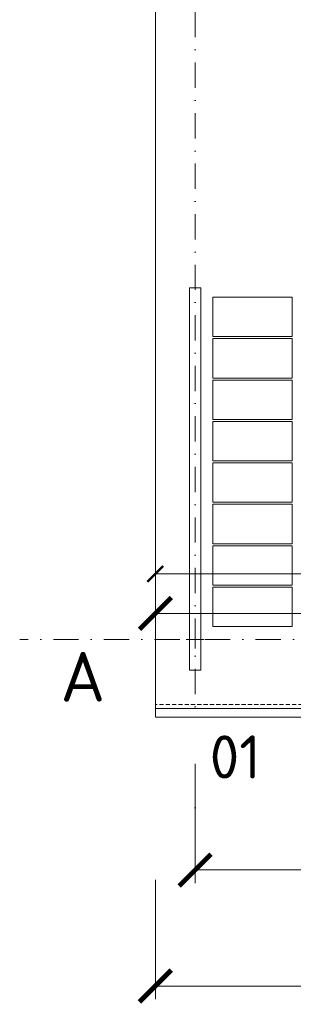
# Model space of a CAD drawing. Header units: millimetres. Extents: x -725694 to 5289369, y -1488057 to 2187451.
# Tile 529 of 656: x 297355 to 301480, y 144499 to 159349. Entities that reach past the tile are written whole.
import ezdxf

# ---------------------------------------------------------------- set-up
doc = ezdxf.new("R2010")
doc.units = ezdxf.units.MM
for name, pattern in [('CENTERX2', [101.6, 63.5, -12.7, 12.7, -12.7]), ('DASHDOT', [25.4, 12.7, -6.35, 0, -6.35]), ('DASHED', [19.05, 12.7, -6.35]), ('HIDDEN', [9.525, 6.35, -3.175])]:
    doc.linetypes.add(name, pattern=pattern)
doc.layers.get('Defpoints').update_dxf_attribs({"color": 8})
for name, color, linetype, lineweight in [('A99_FVE', 30, 'Continuous', 5), ('A99_N_kce-pod', 7, 'DASHED', 20), ('A99_N_koty-200', 5, 'Continuous', 5), ('A99_N_koty-200 @ 1', 5, 'Continuous', 5), ('A99_N_koty-200 @ 10', 5, 'Continuous', 5), ('A99_N_koty-200 @ 100', 5, 'Continuous', 5), ('A99_N_koty-200 @ 200', 5, 'Continuous', 5), ('A99_N_koty-200 @ 250 (1)', 5, 'Continuous', 5), ('A99_N_koty-200 @ 250 (2)', 5, 'Continuous', 5), ('A99_N_koty-200 @ 400', 5, 'Continuous', 5), ('A99_N_txt-popis-200', 240, 'Continuous', 5), ('A99_S_kce-pohl', 7, 'Continuous', 5), ('A99_S_koty-200', 160, 'Continuous', 5), ('A99_S_osy', 1, 'CENTERX2', 5)]:
    doc.layers.add(name, color=color, linetype=linetype, lineweight=lineweight)
doc.styles.add('A99_kota', font='isocpeur.ttf', dxfattribs={"height": 2})
doc.styles.add('ad_popis 100', font='isocpeur.ttf', dxfattribs={"height": 200})
doc.dimstyles.new('A99_kota_200 new', dxfattribs={"dimscale": 200, "dimtxt": 2, "dimasz": 1.2, "dimexe": 0.5, "dimexo": 1.5, "dimgap": 0.3, "dimtad": 1, "dimdec": 0, "dimzin": 3, "dimdsep": 46, "dimtxsty": 'A99_kota', "dimblk": 'ARCHTICK', "dimcen": 2.5, "dimazin": 2, "dimtfac": 0.75, "dimtdec": 0, "dimtmove": 2, "dimatfit": 0, "dimfxl": 0, "dimtolj": 1, "dimtzin": 0, "dimlwd": 5, "dimlwe": 5, "dimarcsym": 0})

# ---------------------------------------------------------------- blocks, each defined once
blk = doc.blocks.new('_ArchTick')
at = {"color": 0, "linetype": 'ByBlock', "const_width": 0.15}
blk.add_lwpolyline([(-0.5, -0.5), (0.5, 0.5)], dxfattribs=at)
blk = doc.blocks.new('*D4776')
at = {"layer": 'A99_N_koty-200', "color": 0, "linetype": 'Continuous', "lineweight": 5, "ltscale": 10, "transparency": 16777216}
for p, q in [((300000, 146925), (300000, 146475)), ((312000, 146925), (312000, 146475)), ((312000, 146525), (300000, 146525))]:
    blk.add_line(p, q, dxfattribs=at)
at = {"layer": 'Defpoints', "color": 0, "linetype": 'Continuous', "lineweight": 0, "ltscale": 10, "transparency": 16777216}
for p in [(300000, 149400), (312000, 149400), (300000, 146525)]:
    blk.add_point(p, dxfattribs=at)
at = {"layer": 'A99_N_koty-200', "color": 0, "linetype": 'Continuous', "lineweight": 5, "ltscale": 10, "transparency": 16777216, "xscale": 120, "yscale": 120, "zscale": 120, "rotation": 180}
blk.add_blockref('_ArchTick', (300000, 146525), dxfattribs=at)
at = {"layer": 'A99_N_koty-200', "color": 0, "linetype": 'Continuous', "lineweight": 5, "ltscale": 10, "transparency": 16777216, "xscale": 120, "yscale": 120, "zscale": 120}
blk.add_blockref('_ArchTick', (312000, 146525), dxfattribs=at)
at = {"layer": 'A99_N_koty-200', "color": 0, "linetype": 'Continuous', "ltscale": 10, "transparency": 16777216, "insert": (306000, 146655), "char_height": 200, "attachment_point": 5, "style": 'A99_kota'}
blk.add_mtext('\\A1;12000', dxfattribs=at)
blk = doc.blocks.new('*D4777')
at = {"layer": 'A99_N_koty-200', "color": 0, "linetype": 'Continuous', "lineweight": 5, "ltscale": 10, "transparency": 16777216}
for p, q in [((300000, 147325), (300000, 146425)), ((312000, 147325), (312000, 146425)), ((312000, 146525), (300000, 146525))]:
    blk.add_line(p, q, dxfattribs=at)
at = {"layer": 'Defpoints', "color": 0, "linetype": 'Continuous', "lineweight": 0, "ltscale": 10, "transparency": 16777216}
for p in [(300000, 149400), (312000, 149400), (300000, 146525)]:
    blk.add_point(p, dxfattribs=at)
at = {"layer": 'A99_N_koty-200', "color": 0, "linetype": 'Continuous', "lineweight": 5, "ltscale": 10, "transparency": 16777216, "xscale": 240, "yscale": 240, "zscale": 240, "rotation": 180}
blk.add_blockref('_ArchTick', (300000, 146525), dxfattribs=at)
at = {"layer": 'A99_N_koty-200', "color": 0, "linetype": 'Continuous', "lineweight": 5, "ltscale": 10, "transparency": 16777216, "xscale": 240, "yscale": 240, "zscale": 240}
blk.add_blockref('_ArchTick', (312000, 146525), dxfattribs=at)
at = {"layer": 'A99_N_koty-200', "color": 0, "linetype": 'Continuous', "ltscale": 10, "transparency": 16777216, "insert": (306000, 146785), "char_height": 400, "attachment_point": 5, "style": 'A99_kota'}
blk.add_mtext('\\A1;12000', dxfattribs=at)
blk = doc.blocks.new('*D4778')
at = {"layer": 'A99_N_koty-200', "color": 0, "linetype": 'Continuous', "lineweight": 5, "ltscale": 10, "transparency": 16777216}
for p, q in [((300000, 146529), (300000, 146524.5)), ((312000, 146525), (300000, 146525)), ((312000, 146529), (312000, 146524.5))]:
    blk.add_line(p, q, dxfattribs=at)
at = {"layer": 'Defpoints', "color": 0, "linetype": 'Continuous', "lineweight": 0, "ltscale": 10, "transparency": 16777216}
for p in [(300000, 149400), (312000, 149400), (300000, 146525)]:
    blk.add_point(p, dxfattribs=at)
at = {"layer": 'A99_N_koty-200', "color": 0, "linetype": 'Continuous', "lineweight": 5, "ltscale": 10, "transparency": 16777216, "xscale": 1.2, "yscale": 1.2, "zscale": 1.2, "rotation": 180}
blk.add_blockref('_ArchTick', (300000, 146525), dxfattribs=at)
at = {"layer": 'A99_N_koty-200', "color": 0, "linetype": 'Continuous', "lineweight": 5, "ltscale": 10, "transparency": 16777216, "xscale": 1.2, "yscale": 1.2, "zscale": 1.2}
blk.add_blockref('_ArchTick', (312000, 146525), dxfattribs=at)
at = {"layer": 'A99_N_koty-200', "color": 0, "linetype": 'Continuous', "ltscale": 10, "transparency": 16777216, "insert": (306000, 146526.3), "char_height": 2, "attachment_point": 5, "style": 'A99_kota'}
blk.add_mtext('\\A1;12000', dxfattribs=at)
blk = doc.blocks.new('*D4779')
at = {"layer": 'A99_N_koty-200', "color": 0, "linetype": 'Continuous', "lineweight": 5, "ltscale": 10, "transparency": 16777216}
for p, q in [((300000, 148125), (300000, 146325)), ((312000, 148125), (312000, 146325)), ((312000, 146525), (300000, 146525))]:
    blk.add_line(p, q, dxfattribs=at)
at = {"layer": 'Defpoints', "color": 0, "linetype": 'Continuous', "lineweight": 0, "ltscale": 10, "transparency": 16777216}
for p in [(300000, 149400), (312000, 149400), (300000, 146525)]:
    blk.add_point(p, dxfattribs=at)
at = {"layer": 'A99_N_koty-200', "color": 0, "linetype": 'Continuous', "lineweight": 5, "ltscale": 10, "transparency": 16777216, "xscale": 480, "yscale": 480, "zscale": 480, "rotation": 180}
blk.add_blockref('_ArchTick', (300000, 146525), dxfattribs=at)
at = {"layer": 'A99_N_koty-200', "color": 0, "linetype": 'Continuous', "lineweight": 5, "ltscale": 10, "transparency": 16777216, "xscale": 480, "yscale": 480, "zscale": 480}
blk.add_blockref('_ArchTick', (312000, 146525), dxfattribs=at)
at = {"layer": 'A99_N_koty-200', "color": 0, "linetype": 'Continuous', "ltscale": 10, "transparency": 16777216, "insert": (306000, 147045), "char_height": 800, "attachment_point": 5, "style": 'A99_kota'}
blk.add_mtext('\\A1;12000', dxfattribs=at)
blk = doc.blocks.new('*D4780')
at = {"layer": 'A99_N_koty-200', "color": 0, "linetype": 'Continuous', "lineweight": 5, "ltscale": 10, "transparency": 16777216}
for p, q in [((300000, 146565), (300000, 146520)), ((312000, 146525), (300000, 146525)), ((312000, 146565), (312000, 146520))]:
    blk.add_line(p, q, dxfattribs=at)
at = {"layer": 'Defpoints', "color": 0, "linetype": 'Continuous', "lineweight": 0, "ltscale": 10, "transparency": 16777216}
for p in [(300000, 149400), (312000, 149400), (300000, 146525)]:
    blk.add_point(p, dxfattribs=at)
at = {"layer": 'A99_N_koty-200', "color": 0, "linetype": 'Continuous', "lineweight": 5, "ltscale": 10, "transparency": 16777216, "xscale": 12, "yscale": 12, "zscale": 12, "rotation": 180}
blk.add_blockref('_ArchTick', (300000, 146525), dxfattribs=at)
at = {"layer": 'A99_N_koty-200', "color": 0, "linetype": 'Continuous', "lineweight": 5, "ltscale": 10, "transparency": 16777216, "xscale": 12, "yscale": 12, "zscale": 12}
blk.add_blockref('_ArchTick', (312000, 146525), dxfattribs=at)
at = {"layer": 'A99_N_koty-200', "color": 0, "linetype": 'Continuous', "ltscale": 10, "transparency": 16777216, "insert": (306000, 146538), "char_height": 20, "attachment_point": 5, "style": 'A99_kota'}
blk.add_mtext('\\A1;12000', dxfattribs=at)
blk = doc.blocks.new('*D4781')
at = {"layer": 'A99_N_koty-200', "color": 0, "linetype": 'Continuous', "lineweight": 5, "ltscale": 10, "transparency": 16777216}
for p, q in [((300000, 147525), (300000, 146400)), ((312000, 147525), (312000, 146400)), ((312000, 146525), (300000, 146525))]:
    blk.add_line(p, q, dxfattribs=at)
at = {"layer": 'Defpoints', "color": 0, "linetype": 'Continuous', "lineweight": 0, "ltscale": 10, "transparency": 16777216}
for p in [(300000, 149400), (312000, 149400), (300000, 146525)]:
    blk.add_point(p, dxfattribs=at)
at = {"layer": 'A99_N_koty-200', "color": 0, "linetype": 'Continuous', "lineweight": 5, "ltscale": 10, "transparency": 16777216, "xscale": 300, "yscale": 300, "zscale": 300, "rotation": 180}
blk.add_blockref('_ArchTick', (300000, 146525), dxfattribs=at)
at = {"layer": 'A99_N_koty-200', "color": 0, "linetype": 'Continuous', "lineweight": 5, "ltscale": 10, "transparency": 16777216, "xscale": 300, "yscale": 300, "zscale": 300}
blk.add_blockref('_ArchTick', (312000, 146525), dxfattribs=at)
at = {"layer": 'A99_N_koty-200', "color": 0, "linetype": 'Continuous', "ltscale": 10, "transparency": 16777216, "insert": (306000, 146850), "char_height": 500, "attachment_point": 5, "style": 'A99_kota'}
blk.add_mtext('\\A1;12000', dxfattribs=at)
blk = doc.blocks.new('*D4782')
at = {"layer": 'A99_N_koty-200', "color": 0, "linetype": 'Continuous', "lineweight": 5, "ltscale": 10, "transparency": 16777216}
for p, q in [((300000, 147525), (300000, 146400)), ((312000, 147525), (312000, 146400)), ((312000, 146525), (300000, 146525))]:
    blk.add_line(p, q, dxfattribs=at)
at = {"layer": 'Defpoints', "color": 0, "linetype": 'Continuous', "lineweight": 0, "ltscale": 10, "transparency": 16777216}
for p in [(300000, 149400), (312000, 149400), (300000, 146525)]:
    blk.add_point(p, dxfattribs=at)
at = {"layer": 'A99_N_koty-200', "color": 0, "linetype": 'Continuous', "lineweight": 5, "ltscale": 10, "transparency": 16777216, "xscale": 300, "yscale": 300, "zscale": 300, "rotation": 180}
blk.add_blockref('_ArchTick', (300000, 146525), dxfattribs=at)
at = {"layer": 'A99_N_koty-200', "color": 0, "linetype": 'Continuous', "lineweight": 5, "ltscale": 10, "transparency": 16777216, "xscale": 300, "yscale": 300, "zscale": 300}
blk.add_blockref('_ArchTick', (312000, 146525), dxfattribs=at)
at = {"layer": 'A99_N_koty-200', "color": 0, "linetype": 'Continuous', "ltscale": 10, "transparency": 16777216, "insert": (306000, 146850), "char_height": 500, "attachment_point": 5, "style": 'A99_kota'}
blk.add_mtext('\\A1;12000', dxfattribs=at)
blk = doc.blocks.new('*D4784')
at = {"layer": 'A99_N_koty-200', "color": 0, "linetype": 'Continuous', "lineweight": 5, "ltscale": 10, "transparency": 16777216}
for p, q in [((299400, 145175), (299400, 144725)), ((438876, 145175), (438876, 144725)), ((438876, 144775), (299400, 144775))]:
    blk.add_line(p, q, dxfattribs=at)
at = {"layer": 'Defpoints', "color": 0, "linetype": 'Continuous', "lineweight": 0, "ltscale": 10, "transparency": 16777216}
for p in [(299400, 148705), (438876, 148705), (299400, 144775)]:
    blk.add_point(p, dxfattribs=at)
at = {"layer": 'A99_N_koty-200', "color": 0, "linetype": 'Continuous', "lineweight": 5, "ltscale": 10, "transparency": 16777216, "xscale": 120, "yscale": 120, "zscale": 120, "rotation": 180}
blk.add_blockref('_ArchTick', (299400, 144775), dxfattribs=at)
at = {"layer": 'A99_N_koty-200', "color": 0, "linetype": 'Continuous', "lineweight": 5, "ltscale": 10, "transparency": 16777216, "xscale": 120, "yscale": 120, "zscale": 120}
blk.add_blockref('_ArchTick', (438876, 144775), dxfattribs=at)
at = {"layer": 'A99_N_koty-200', "color": 0, "linetype": 'Continuous', "ltscale": 10, "transparency": 16777216, "insert": (369138, 144905), "char_height": 200, "attachment_point": 5, "style": 'A99_kota'}
blk.add_mtext('\\A1;139476', dxfattribs=at)
blk = doc.blocks.new('*D4785')
at = {"layer": 'A99_N_koty-200', "color": 0, "linetype": 'Continuous', "lineweight": 5, "ltscale": 10, "transparency": 16777216}
for p, q in [((299400, 145575), (299400, 144675)), ((438876, 145575), (438876, 144675)), ((438876, 144775), (299400, 144775))]:
    blk.add_line(p, q, dxfattribs=at)
at = {"layer": 'Defpoints', "color": 0, "linetype": 'Continuous', "lineweight": 0, "ltscale": 10, "transparency": 16777216}
for p in [(299400, 148705), (438876, 148705), (299400, 144775)]:
    blk.add_point(p, dxfattribs=at)
at = {"layer": 'A99_N_koty-200', "color": 0, "linetype": 'Continuous', "lineweight": 5, "ltscale": 10, "transparency": 16777216, "xscale": 240, "yscale": 240, "zscale": 240, "rotation": 180}
blk.add_blockref('_ArchTick', (299400, 144775), dxfattribs=at)
at = {"layer": 'A99_N_koty-200', "color": 0, "linetype": 'Continuous', "lineweight": 5, "ltscale": 10, "transparency": 16777216, "xscale": 240, "yscale": 240, "zscale": 240}
blk.add_blockref('_ArchTick', (438876, 144775), dxfattribs=at)
at = {"layer": 'A99_N_koty-200', "color": 0, "linetype": 'Continuous', "ltscale": 10, "transparency": 16777216, "insert": (369138, 145035), "char_height": 400, "attachment_point": 5, "style": 'A99_kota'}
blk.add_mtext('\\A1;139476', dxfattribs=at)
blk = doc.blocks.new('*D4786')
at = {"layer": 'A99_N_koty-200', "color": 0, "linetype": 'Continuous', "lineweight": 5, "ltscale": 10, "transparency": 16777216}
for p, q in [((299400, 144779), (299400, 144775)), ((438876, 144775), (299400, 144775)), ((438876, 144779), (438876, 144775))]:
    blk.add_line(p, q, dxfattribs=at)
at = {"layer": 'Defpoints', "color": 0, "linetype": 'Continuous', "lineweight": 0, "ltscale": 10, "transparency": 16777216}
for p in [(299400, 148705), (438876, 148705), (299400, 144775)]:
    blk.add_point(p, dxfattribs=at)
at = {"layer": 'A99_N_koty-200', "color": 0, "linetype": 'Continuous', "lineweight": 5, "ltscale": 10, "transparency": 16777216, "xscale": 1.2, "yscale": 1.2, "zscale": 1.2, "rotation": 180}
blk.add_blockref('_ArchTick', (299400, 144775), dxfattribs=at)
at = {"layer": 'A99_N_koty-200', "color": 0, "linetype": 'Continuous', "lineweight": 5, "ltscale": 10, "transparency": 16777216, "xscale": 1.2, "yscale": 1.2, "zscale": 1.2}
blk.add_blockref('_ArchTick', (438876, 144775), dxfattribs=at)
at = {"layer": 'A99_N_koty-200', "color": 0, "linetype": 'Continuous', "ltscale": 10, "transparency": 16777216, "insert": (369138, 144776), "char_height": 2, "attachment_point": 5, "style": 'A99_kota'}
blk.add_mtext('\\A1;139476', dxfattribs=at)
blk = doc.blocks.new('*D4787')
at = {"layer": 'A99_N_koty-200', "color": 0, "linetype": 'Continuous', "lineweight": 5, "ltscale": 10, "transparency": 16777216}
for p, q in [((299400, 146375), (299400, 144575)), ((438876, 146375), (438876, 144575)), ((438876, 144775), (299400, 144775))]:
    blk.add_line(p, q, dxfattribs=at)
at = {"layer": 'Defpoints', "color": 0, "linetype": 'Continuous', "lineweight": 0, "ltscale": 10, "transparency": 16777216}
for p in [(299400, 148705), (438876, 148705), (299400, 144775)]:
    blk.add_point(p, dxfattribs=at)
at = {"layer": 'A99_N_koty-200', "color": 0, "linetype": 'Continuous', "lineweight": 5, "ltscale": 10, "transparency": 16777216, "xscale": 480, "yscale": 480, "zscale": 480, "rotation": 180}
blk.add_blockref('_ArchTick', (299400, 144775), dxfattribs=at)
at = {"layer": 'A99_N_koty-200', "color": 0, "linetype": 'Continuous', "lineweight": 5, "ltscale": 10, "transparency": 16777216, "xscale": 480, "yscale": 480, "zscale": 480}
blk.add_blockref('_ArchTick', (438876, 144775), dxfattribs=at)
at = {"layer": 'A99_N_koty-200', "color": 0, "linetype": 'Continuous', "ltscale": 10, "transparency": 16777216, "insert": (369138, 145295), "char_height": 800, "attachment_point": 5, "style": 'A99_kota'}
blk.add_mtext('\\A1;139476', dxfattribs=at)
blk = doc.blocks.new('*D4788')
at = {"layer": 'A99_N_koty-200', "color": 0, "linetype": 'Continuous', "lineweight": 5, "ltscale": 10, "transparency": 16777216}
for p, q in [((299400, 144815), (299400, 144770)), ((438876, 144815), (438876, 144770)), ((438876, 144775), (299400, 144775))]:
    blk.add_line(p, q, dxfattribs=at)
at = {"layer": 'Defpoints', "color": 0, "linetype": 'Continuous', "lineweight": 0, "ltscale": 10, "transparency": 16777216}
for p in [(299400, 148705), (438876, 148705), (299400, 144775)]:
    blk.add_point(p, dxfattribs=at)
at = {"layer": 'A99_N_koty-200', "color": 0, "linetype": 'Continuous', "lineweight": 5, "ltscale": 10, "transparency": 16777216, "xscale": 12, "yscale": 12, "zscale": 12, "rotation": 180}
blk.add_blockref('_ArchTick', (299400, 144775), dxfattribs=at)
at = {"layer": 'A99_N_koty-200', "color": 0, "linetype": 'Continuous', "lineweight": 5, "ltscale": 10, "transparency": 16777216, "xscale": 12, "yscale": 12, "zscale": 12}
blk.add_blockref('_ArchTick', (438876, 144775), dxfattribs=at)
at = {"layer": 'A99_N_koty-200', "color": 0, "linetype": 'Continuous', "ltscale": 10, "transparency": 16777216, "insert": (369138, 144788), "char_height": 20, "attachment_point": 5, "style": 'A99_kota'}
blk.add_mtext('\\A1;139476', dxfattribs=at)
blk = doc.blocks.new('*D4789')
at = {"layer": 'A99_N_koty-200', "color": 0, "linetype": 'Continuous', "lineweight": 5, "ltscale": 10, "transparency": 16777216}
for p, q in [((299400, 145775), (299400, 144650)), ((438876, 145775), (438876, 144650)), ((438876, 144775), (299400, 144775))]:
    blk.add_line(p, q, dxfattribs=at)
at = {"layer": 'Defpoints', "color": 0, "linetype": 'Continuous', "lineweight": 0, "ltscale": 10, "transparency": 16777216}
for p in [(299400, 148705), (438876, 148705), (299400, 144775)]:
    blk.add_point(p, dxfattribs=at)
at = {"layer": 'A99_N_koty-200', "color": 0, "linetype": 'Continuous', "lineweight": 5, "ltscale": 10, "transparency": 16777216, "xscale": 300, "yscale": 300, "zscale": 300, "rotation": 180}
blk.add_blockref('_ArchTick', (299400, 144775), dxfattribs=at)
at = {"layer": 'A99_N_koty-200', "color": 0, "linetype": 'Continuous', "lineweight": 5, "ltscale": 10, "transparency": 16777216, "xscale": 300, "yscale": 300, "zscale": 300}
blk.add_blockref('_ArchTick', (438876, 144775), dxfattribs=at)
at = {"layer": 'A99_N_koty-200', "color": 0, "linetype": 'Continuous', "ltscale": 10, "transparency": 16777216, "insert": (369138, 145100), "char_height": 500, "attachment_point": 5, "style": 'A99_kota'}
blk.add_mtext('\\A1;139476', dxfattribs=at)
blk = doc.blocks.new('*D4790')
at = {"layer": 'A99_N_koty-200', "color": 0, "linetype": 'Continuous', "lineweight": 5, "ltscale": 10, "transparency": 16777216}
for p, q in [((299400, 145775), (299400, 144650)), ((438876, 145775), (438876, 144650)), ((438876, 144775), (299400, 144775))]:
    blk.add_line(p, q, dxfattribs=at)
at = {"layer": 'Defpoints', "color": 0, "linetype": 'Continuous', "lineweight": 0, "ltscale": 10, "transparency": 16777216}
for p in [(299400, 148705), (438876, 148705), (299400, 144775)]:
    blk.add_point(p, dxfattribs=at)
at = {"layer": 'A99_N_koty-200', "color": 0, "linetype": 'Continuous', "lineweight": 5, "ltscale": 10, "transparency": 16777216, "xscale": 300, "yscale": 300, "zscale": 300, "rotation": 180}
blk.add_blockref('_ArchTick', (299400, 144775), dxfattribs=at)
at = {"layer": 'A99_N_koty-200', "color": 0, "linetype": 'Continuous', "lineweight": 5, "ltscale": 10, "transparency": 16777216, "xscale": 300, "yscale": 300, "zscale": 300}
blk.add_blockref('_ArchTick', (438876, 144775), dxfattribs=at)
at = {"layer": 'A99_N_koty-200', "color": 0, "linetype": 'Continuous', "ltscale": 10, "transparency": 16777216, "insert": (369138, 145100), "char_height": 500, "attachment_point": 5, "style": 'A99_kota'}
blk.add_mtext('\\A1;139476', dxfattribs=at)
blk = doc.blocks.new('*D4885')
at = {"layer": 'A99_N_koty-200', "color": 0, "linetype": 'Continuous', "lineweight": 5, "ltscale": 10, "transparency": 16777216}
for p, q in [((299400, 150190), (299400, 151090)), ((330000, 150190), (330000, 151090)), ((299400, 150990), (330000, 150990))]:
    blk.add_line(p, q, dxfattribs=at)
at = {"layer": 'Defpoints', "color": 0, "linetype": 'Continuous', "lineweight": 0, "ltscale": 10, "transparency": 16777216}
for p in [(330000, 150990), (299400, 148960), (330000, 148920)]:
    blk.add_point(p, dxfattribs=at)
at = {"layer": 'A99_N_koty-200', "color": 0, "linetype": 'Continuous', "lineweight": 5, "ltscale": 10, "transparency": 16777216, "xscale": 240, "yscale": 240, "zscale": 240, "rotation": 180}
blk.add_blockref('_ArchTick', (299400, 150990), dxfattribs=at)
at = {"layer": 'A99_N_koty-200', "color": 0, "linetype": 'Continuous', "lineweight": 5, "ltscale": 10, "transparency": 16777216, "xscale": 240, "yscale": 240, "zscale": 240}
blk.add_blockref('_ArchTick', (330000, 150990), dxfattribs=at)
at = {"layer": 'A99_N_koty-200', "color": 0, "linetype": 'Continuous', "ltscale": 10, "transparency": 16777216, "insert": (314700, 151250), "char_height": 400, "attachment_point": 5, "style": 'A99_kota'}
blk.add_mtext('\\A1;30600', dxfattribs=at)
blk = doc.blocks.new('*D4886')
at = {"layer": 'A99_N_koty-200', "color": 0, "linetype": 'Continuous', "lineweight": 5, "ltscale": 10, "transparency": 16777216}
for p, q in [((299400, 149995), (299400, 150445)), ((330000, 149995), (330000, 150445)), ((299400, 150395), (330000, 150395))]:
    blk.add_line(p, q, dxfattribs=at)
at = {"layer": 'Defpoints', "color": 0, "linetype": 'Continuous', "lineweight": 0, "ltscale": 10, "transparency": 16777216}
for p in [(330000, 150395), (299400, 148960), (330000, 148920)]:
    blk.add_point(p, dxfattribs=at)
at = {"layer": 'A99_N_koty-200', "color": 0, "linetype": 'Continuous', "lineweight": 5, "ltscale": 10, "transparency": 16777216, "xscale": 120, "yscale": 120, "zscale": 120, "rotation": 180}
blk.add_blockref('_ArchTick', (299400, 150395), dxfattribs=at)
at = {"layer": 'A99_N_koty-200', "color": 0, "linetype": 'Continuous', "lineweight": 5, "ltscale": 10, "transparency": 16777216, "xscale": 120, "yscale": 120, "zscale": 120}
blk.add_blockref('_ArchTick', (330000, 150395), dxfattribs=at)
at = {"layer": 'A99_N_koty-200', "color": 0, "linetype": 'Continuous', "ltscale": 10, "transparency": 16777216, "insert": (314700, 150525), "char_height": 200, "attachment_point": 5, "style": 'A99_kota'}
blk.add_mtext('\\A1;30600', dxfattribs=at)
blk = doc.blocks.new('*D4887')
at = {"layer": 'A99_N_koty-200', "color": 0, "linetype": 'Continuous', "lineweight": 5, "ltscale": 10, "transparency": 16777216}
for p, q in [((299400, 150391), (299400, 150395.5)), ((299400, 150395), (330000, 150395)), ((330000, 150391), (330000, 150395.5))]:
    blk.add_line(p, q, dxfattribs=at)
at = {"layer": 'Defpoints', "color": 0, "linetype": 'Continuous', "lineweight": 0, "ltscale": 10, "transparency": 16777216}
for p in [(330000, 150395), (299400, 148960), (330000, 148920)]:
    blk.add_point(p, dxfattribs=at)
at = {"layer": 'A99_N_koty-200', "color": 0, "linetype": 'Continuous', "lineweight": 5, "ltscale": 10, "transparency": 16777216, "xscale": 1.2, "yscale": 1.2, "zscale": 1.2, "rotation": 180}
blk.add_blockref('_ArchTick', (299400, 150395), dxfattribs=at)
at = {"layer": 'A99_N_koty-200', "color": 0, "linetype": 'Continuous', "lineweight": 5, "ltscale": 10, "transparency": 16777216, "xscale": 1.2, "yscale": 1.2, "zscale": 1.2}
blk.add_blockref('_ArchTick', (330000, 150395), dxfattribs=at)
at = {"layer": 'A99_N_koty-200', "color": 0, "linetype": 'Continuous', "ltscale": 10, "transparency": 16777216, "insert": (314700, 150396.3), "char_height": 2, "attachment_point": 5, "style": 'A99_kota'}
blk.add_mtext('\\A1;30600', dxfattribs=at)
blk = doc.blocks.new('*D4888')
at = {"layer": 'A99_N_koty-200', "color": 0, "linetype": 'Continuous', "lineweight": 5, "ltscale": 10, "transparency": 16777216}
for p, q in [((299400, 149560), (299400, 150595)), ((330000, 149520), (330000, 150595)), ((299400, 150395), (330000, 150395))]:
    blk.add_line(p, q, dxfattribs=at)
at = {"layer": 'Defpoints', "color": 0, "linetype": 'Continuous', "lineweight": 0, "ltscale": 10, "transparency": 16777216}
for p in [(330000, 150395), (299400, 148960), (330000, 148920)]:
    blk.add_point(p, dxfattribs=at)
at = {"layer": 'A99_N_koty-200', "color": 0, "linetype": 'Continuous', "lineweight": 5, "ltscale": 10, "transparency": 16777216, "xscale": 480, "yscale": 480, "zscale": 480, "rotation": 180}
blk.add_blockref('_ArchTick', (299400, 150395), dxfattribs=at)
at = {"layer": 'A99_N_koty-200', "color": 0, "linetype": 'Continuous', "lineweight": 5, "ltscale": 10, "transparency": 16777216, "xscale": 480, "yscale": 480, "zscale": 480}
blk.add_blockref('_ArchTick', (330000, 150395), dxfattribs=at)
at = {"layer": 'A99_N_koty-200', "color": 0, "linetype": 'Continuous', "ltscale": 10, "transparency": 16777216, "insert": (314700, 150915), "char_height": 800, "attachment_point": 5, "style": 'A99_kota'}
blk.add_mtext('\\A1;30600', dxfattribs=at)
blk = doc.blocks.new('*D4889')
at = {"layer": 'A99_N_koty-200', "color": 0, "linetype": 'Continuous', "lineweight": 5, "ltscale": 10, "transparency": 16777216}
for p, q in [((299400, 150355), (299400, 150400)), ((299400, 150395), (330000, 150395)), ((330000, 150355), (330000, 150400))]:
    blk.add_line(p, q, dxfattribs=at)
at = {"layer": 'Defpoints', "color": 0, "linetype": 'Continuous', "lineweight": 0, "ltscale": 10, "transparency": 16777216}
for p in [(330000, 150395), (299400, 148960), (330000, 148920)]:
    blk.add_point(p, dxfattribs=at)
at = {"layer": 'A99_N_koty-200', "color": 0, "linetype": 'Continuous', "lineweight": 5, "ltscale": 10, "transparency": 16777216, "xscale": 12, "yscale": 12, "zscale": 12, "rotation": 180}
blk.add_blockref('_ArchTick', (299400, 150395), dxfattribs=at)
at = {"layer": 'A99_N_koty-200', "color": 0, "linetype": 'Continuous', "lineweight": 5, "ltscale": 10, "transparency": 16777216, "xscale": 12, "yscale": 12, "zscale": 12}
blk.add_blockref('_ArchTick', (330000, 150395), dxfattribs=at)
at = {"layer": 'A99_N_koty-200', "color": 0, "linetype": 'Continuous', "ltscale": 10, "transparency": 16777216, "insert": (314700, 150408), "char_height": 20, "attachment_point": 5, "style": 'A99_kota'}
blk.add_mtext('\\A1;30600', dxfattribs=at)
blk = doc.blocks.new('*D4890')
at = {"layer": 'A99_N_koty-200', "color": 0, "linetype": 'Continuous', "lineweight": 5, "ltscale": 10, "transparency": 16777216}
for p, q in [((299400, 149395), (299400, 150520)), ((330000, 149395), (330000, 150520)), ((299400, 150395), (330000, 150395))]:
    blk.add_line(p, q, dxfattribs=at)
at = {"layer": 'Defpoints', "color": 0, "linetype": 'Continuous', "lineweight": 0, "ltscale": 10, "transparency": 16777216}
for p in [(330000, 150395), (299400, 148960), (330000, 148920)]:
    blk.add_point(p, dxfattribs=at)
at = {"layer": 'A99_N_koty-200', "color": 0, "linetype": 'Continuous', "lineweight": 5, "ltscale": 10, "transparency": 16777216, "xscale": 300, "yscale": 300, "zscale": 300, "rotation": 180}
blk.add_blockref('_ArchTick', (299400, 150395), dxfattribs=at)
at = {"layer": 'A99_N_koty-200', "color": 0, "linetype": 'Continuous', "lineweight": 5, "ltscale": 10, "transparency": 16777216, "xscale": 300, "yscale": 300, "zscale": 300}
blk.add_blockref('_ArchTick', (330000, 150395), dxfattribs=at)
at = {"layer": 'A99_N_koty-200', "color": 0, "linetype": 'Continuous', "ltscale": 10, "transparency": 16777216, "insert": (314700, 150720), "char_height": 500, "attachment_point": 5, "style": 'A99_kota'}
blk.add_mtext('\\A1;30600', dxfattribs=at)
blk = doc.blocks.new('*D4891')
at = {"layer": 'A99_N_koty-200', "color": 0, "linetype": 'Continuous', "lineweight": 5, "ltscale": 10, "transparency": 16777216}
for p, q in [((299400, 149395), (299400, 150520)), ((330000, 149395), (330000, 150520)), ((299400, 150395), (330000, 150395))]:
    blk.add_line(p, q, dxfattribs=at)
at = {"layer": 'Defpoints', "color": 0, "linetype": 'Continuous', "lineweight": 0, "ltscale": 10, "transparency": 16777216}
for p in [(330000, 150395), (299400, 148960), (330000, 148920)]:
    blk.add_point(p, dxfattribs=at)
at = {"layer": 'A99_N_koty-200', "color": 0, "linetype": 'Continuous', "lineweight": 5, "ltscale": 10, "transparency": 16777216, "xscale": 300, "yscale": 300, "zscale": 300, "rotation": 180}
blk.add_blockref('_ArchTick', (299400, 150395), dxfattribs=at)
at = {"layer": 'A99_N_koty-200', "color": 0, "linetype": 'Continuous', "lineweight": 5, "ltscale": 10, "transparency": 16777216, "xscale": 300, "yscale": 300, "zscale": 300}
blk.add_blockref('_ArchTick', (330000, 150395), dxfattribs=at)
at = {"layer": 'A99_N_koty-200', "color": 0, "linetype": 'Continuous', "ltscale": 10, "transparency": 16777216, "insert": (314700, 150720), "char_height": 500, "attachment_point": 5, "style": 'A99_kota'}
blk.add_mtext('\\A1;30600', dxfattribs=at)
blk = doc.blocks.new('*U6098')
at = {"layer": 'A99_N_koty-200 @ 1', "linetype": 'Continuous', "ltscale": 10}
dim = blk.add_linear_dim(base=(300000, 146525), p1=(312000, 149400), p2=(300000, 149400), angle=180, dimstyle='A99_kota_200 new', override={"dimscale": 1, "dimtix": 1, "dimtofl": 1, "dimtmove": 1, "dimatfit": 1}, dxfattribs=at)
dim.commit()
dim.dimension.update_dxf_attribs({"geometry": '*D4778', "text_midpoint": (306000, 146526.3)})
at = {"layer": 'A99_N_koty-200 @ 10', "linetype": 'Continuous', "ltscale": 10}
dim = blk.add_linear_dim(base=(300000, 146525), p1=(312000, 149400), p2=(300000, 149400), angle=180, dimstyle='A99_kota_200 new', override={"dimscale": 10, "dimtix": 1, "dimtofl": 1, "dimtmove": 1, "dimatfit": 1}, dxfattribs=at)
dim.commit()
dim.dimension.update_dxf_attribs({"geometry": '*D4780', "text_midpoint": (306000, 146538)})
at = {"layer": 'A99_N_koty-200 @ 100', "linetype": 'Continuous', "ltscale": 10}
dim = blk.add_linear_dim(base=(300000, 146525), p1=(312000, 149400), p2=(300000, 149400), angle=180, dimstyle='A99_kota_200 new', override={"dimscale": 100, "dimtix": 1, "dimtofl": 1, "dimtmove": 1, "dimatfit": 1}, dxfattribs=at)
dim.commit()
dim.dimension.update_dxf_attribs({"geometry": '*D4776', "text_midpoint": (306000, 146655)})
at = {"layer": 'A99_N_koty-200 @ 200', "linetype": 'Continuous', "ltscale": 10}
dim = blk.add_linear_dim(base=(300000, 146525), p1=(312000, 149400), p2=(300000, 149400), angle=180, dimstyle='A99_kota_200 new', override={"dimscale": 200, "dimtix": 1, "dimtofl": 1, "dimtmove": 1, "dimatfit": 1}, dxfattribs=at)
dim.commit()
dim.dimension.update_dxf_attribs({"geometry": '*D4777', "text_midpoint": (306000, 146785)})
at = {"layer": 'A99_N_koty-200 @ 250 (1)', "linetype": 'Continuous', "ltscale": 10}
dim = blk.add_linear_dim(base=(300000, 146525), p1=(312000, 149400), p2=(300000, 149400), angle=180, dimstyle='A99_kota_200 new', override={"dimscale": 250, "dimtix": 1, "dimtofl": 1, "dimtmove": 1, "dimatfit": 1}, dxfattribs=at)
dim.commit()
dim.dimension.update_dxf_attribs({"geometry": '*D4782', "text_midpoint": (306000, 146850)})
at = {"layer": 'A99_N_koty-200 @ 250 (2)', "linetype": 'Continuous', "ltscale": 10}
dim = blk.add_linear_dim(base=(300000, 146525), p1=(312000, 149400), p2=(300000, 149400), angle=180, dimstyle='A99_kota_200 new', override={"dimscale": 250, "dimtix": 1, "dimtofl": 1, "dimtmove": 1, "dimatfit": 1}, dxfattribs=at)
dim.commit()
dim.dimension.update_dxf_attribs({"geometry": '*D4781', "text_midpoint": (306000, 146850)})
at = {"layer": 'A99_N_koty-200 @ 400', "linetype": 'Continuous', "ltscale": 10}
dim = blk.add_linear_dim(base=(300000, 146525), p1=(312000, 149400), p2=(300000, 149400), angle=180, dimstyle='A99_kota_200 new', override={"dimscale": 400, "dimtix": 1, "dimtofl": 1, "dimtmove": 1, "dimatfit": 1}, dxfattribs=at)
dim.commit()
dim.dimension.update_dxf_attribs({"geometry": '*D4779', "text_midpoint": (306000, 147045)})
blk = doc.blocks.new('*U6099')
at = {"layer": 'A99_N_koty-200 @ 1', "linetype": 'Continuous', "ltscale": 10}
dim = blk.add_linear_dim(base=(299400, 144775), p1=(438875.5457, 148705), p2=(299400, 148705), angle=180, dimstyle='A99_kota_200 new', override={"dimscale": 1, "dimtix": 1, "dimtofl": 1, "dimtmove": 1, "dimatfit": 1}, dxfattribs=at)
dim.commit()
dim.dimension.update_dxf_attribs({"geometry": '*D4786', "text_midpoint": (369137.7728, 144776.3)})
at = {"layer": 'A99_N_koty-200 @ 10', "linetype": 'Continuous', "ltscale": 10}
dim = blk.add_linear_dim(base=(299400, 144775), p1=(438875.5457, 148705), p2=(299400, 148705), angle=180, dimstyle='A99_kota_200 new', override={"dimscale": 10, "dimtix": 1, "dimtofl": 1, "dimtmove": 1, "dimatfit": 1}, dxfattribs=at)
dim.commit()
dim.dimension.update_dxf_attribs({"geometry": '*D4788', "text_midpoint": (369137.7728, 144788)})
at = {"layer": 'A99_N_koty-200 @ 100', "linetype": 'Continuous', "ltscale": 10}
dim = blk.add_linear_dim(base=(299400, 144775), p1=(438875.5457, 148705), p2=(299400, 148705), angle=180, dimstyle='A99_kota_200 new', override={"dimscale": 100, "dimtix": 1, "dimtofl": 1, "dimtmove": 1, "dimatfit": 1}, dxfattribs=at)
dim.commit()
dim.dimension.update_dxf_attribs({"geometry": '*D4784', "text_midpoint": (369137.7728, 144905)})
at = {"layer": 'A99_N_koty-200 @ 200', "linetype": 'Continuous', "ltscale": 10}
dim = blk.add_linear_dim(base=(299400, 144775), p1=(438875.5457, 148705), p2=(299400, 148705), angle=180, dimstyle='A99_kota_200 new', override={"dimscale": 200, "dimtix": 1, "dimtofl": 1, "dimtmove": 1, "dimatfit": 1}, dxfattribs=at)
dim.commit()
dim.dimension.update_dxf_attribs({"geometry": '*D4785', "text_midpoint": (369137.7728, 145035)})
at = {"layer": 'A99_N_koty-200 @ 250 (1)', "linetype": 'Continuous', "ltscale": 10}
dim = blk.add_linear_dim(base=(299400, 144775), p1=(438875.5457, 148705), p2=(299400, 148705), angle=180, dimstyle='A99_kota_200 new', override={"dimscale": 250, "dimtix": 1, "dimtofl": 1, "dimtmove": 1, "dimatfit": 1}, dxfattribs=at)
dim.commit()
dim.dimension.update_dxf_attribs({"geometry": '*D4790', "text_midpoint": (369137.7728, 145100)})
at = {"layer": 'A99_N_koty-200 @ 250 (2)', "linetype": 'Continuous', "ltscale": 10}
dim = blk.add_linear_dim(base=(299400, 144775), p1=(438875.5457, 148705), p2=(299400, 148705), angle=180, dimstyle='A99_kota_200 new', override={"dimscale": 250, "dimtix": 1, "dimtofl": 1, "dimtmove": 1, "dimatfit": 1}, dxfattribs=at)
dim.commit()
dim.dimension.update_dxf_attribs({"geometry": '*D4789', "text_midpoint": (369137.7728, 145100)})
at = {"layer": 'A99_N_koty-200 @ 400', "linetype": 'Continuous', "ltscale": 10}
dim = blk.add_linear_dim(base=(299400, 144775), p1=(438875.5457, 148705), p2=(299400, 148705), angle=180, dimstyle='A99_kota_200 new', override={"dimscale": 400, "dimtix": 1, "dimtofl": 1, "dimtmove": 1, "dimatfit": 1}, dxfattribs=at)
dim.commit()
dim.dimension.update_dxf_attribs({"geometry": '*D4787', "text_midpoint": (369137.7728, 145295)})
blk = doc.blocks.new('*U6131')
at = {"layer": 'A99_N_koty-200 @ 1', "linetype": 'Continuous', "ltscale": 10}
dim = blk.add_linear_dim(base=(330000, 150395), p1=(299400, 148960), p2=(330000, 148920), dimstyle='A99_kota_200 new', override={"dimscale": 1, "dimtix": 1, "dimtofl": 1, "dimtmove": 2, "dimatfit": 3}, dxfattribs=at)
dim.commit()
dim.dimension.update_dxf_attribs({"geometry": '*D4887', "text_midpoint": (314700, 150396.3)})
at = {"layer": 'A99_N_koty-200 @ 10', "linetype": 'Continuous', "ltscale": 10}
dim = blk.add_linear_dim(base=(330000, 150395), p1=(299400, 148960), p2=(330000, 148920), dimstyle='A99_kota_200 new', override={"dimscale": 10, "dimtix": 1, "dimtofl": 1, "dimtmove": 2, "dimatfit": 3}, dxfattribs=at)
dim.commit()
dim.dimension.update_dxf_attribs({"geometry": '*D4889', "text_midpoint": (314700, 150408)})
at = {"layer": 'A99_N_koty-200 @ 100', "linetype": 'Continuous', "ltscale": 10}
dim = blk.add_linear_dim(base=(330000, 150395), p1=(299400, 148960), p2=(330000, 148920), dimstyle='A99_kota_200 new', override={"dimscale": 100, "dimtix": 1, "dimtofl": 1, "dimtmove": 2, "dimatfit": 3}, dxfattribs=at)
dim.commit()
dim.dimension.update_dxf_attribs({"geometry": '*D4886', "text_midpoint": (314700, 150525)})
at = {"layer": 'A99_N_koty-200 @ 200', "linetype": 'Continuous', "ltscale": 10}
dim = blk.add_linear_dim(base=(330000, 150990), p1=(299400, 148960), p2=(330000, 148920), dimstyle='A99_kota_200 new', override={"dimscale": 200, "dimtix": 1, "dimtofl": 1, "dimtmove": 2, "dimatfit": 3}, dxfattribs=at)
dim.commit()
dim.dimension.update_dxf_attribs({"geometry": '*D4885', "text_midpoint": (314700, 151250)})
at = {"layer": 'A99_N_koty-200 @ 250 (1)', "linetype": 'Continuous', "ltscale": 10}
dim = blk.add_linear_dim(base=(330000, 150395), p1=(299400, 148960), p2=(330000, 148920), dimstyle='A99_kota_200 new', override={"dimscale": 250, "dimtix": 1, "dimtofl": 1, "dimtmove": 2, "dimatfit": 3}, dxfattribs=at)
dim.commit()
dim.dimension.update_dxf_attribs({"geometry": '*D4891', "text_midpoint": (314700, 150720)})
at = {"layer": 'A99_N_koty-200 @ 250 (2)', "linetype": 'Continuous', "ltscale": 10}
dim = blk.add_linear_dim(base=(330000, 150395), p1=(299400, 148960), p2=(330000, 148920), dimstyle='A99_kota_200 new', override={"dimscale": 250, "dimtix": 1, "dimtofl": 1, "dimtmove": 2, "dimatfit": 3}, dxfattribs=at)
dim.commit()
dim.dimension.update_dxf_attribs({"geometry": '*D4890', "text_midpoint": (314700, 150720)})
at = {"layer": 'A99_N_koty-200 @ 400', "linetype": 'Continuous', "ltscale": 10}
dim = blk.add_linear_dim(base=(330000, 150395), p1=(299400, 148960), p2=(330000, 148920), dimstyle='A99_kota_200 new', override={"dimscale": 400, "dimtix": 1, "dimtofl": 1, "dimtmove": 2, "dimatfit": 3}, dxfattribs=at)
dim.commit()
dim.dimension.update_dxf_attribs({"geometry": '*D4888', "text_midpoint": (314700, 150915)})

msp = doc.modelspace()

# ---------------------------------------------------------------- linework, layer by layer
at = {"layer": 'A99_FVE', "linetype": 'Continuous', "lineweight": 15, "ltscale": 2}
msp.add_lwpolyline([(299915, 155305), (300085, 155305), (300085, 149540), (299915, 149540)], close=True, dxfattribs=at)
at = {"layer": 'A99_FVE', "lineweight": 5, "ltscale": 2}
for points in [[(301465, 155165), (301465, 154570), (300265, 154570), (300265, 155165)], [(301465, 153945), (301465, 154540), (300265, 154540), (300265, 153945)], [(301465, 153320), (301465, 153915), (300265, 153915), (300265, 153320)], [(301465, 152695), (301465, 153290), (300265, 153290), (300265, 152695)], [(301465, 152070), (301465, 152665), (300265, 152665), (300265, 152070)], [(301465, 151445), (301465, 152040), (300265, 152040), (300265, 151445)], [(301465, 150820), (301465, 151415), (300265, 151415), (300265, 150820)], [(301465, 150195), (301465, 150790), (300265, 150790), (300265, 150195)]]:
    msp.add_lwpolyline(points, close=True, dxfattribs=at)
at = {"layer": 'A99_N_kce-pod', "linetype": 'HIDDEN', "lineweight": 5, "ltscale": 10}
msp.add_lwpolyline([(438875.5, 149020), (299400, 149020)], dxfattribs=at)
at = {"layer": 'A99_S_kce-pohl', "linetype": 'Continuous', "ltscale": 25}
msp.add_lwpolyline([(307330, 174440), (299400, 174440), (299400, 148960), (438875.5, 148960), (438875.5, 176350)], dxfattribs=at)
at = {"layer": 'A99_S_kce-pohl', "linetype": 'Continuous'}
msp.add_lwpolyline([(299400, 148830), (299400, 148960)], dxfattribs=at)
at = {"layer": 'A99_S_koty-200', "linetype": 'ByBlock', "lineweight": 5, "ltscale": 2}
for points in [[(299865, 150000), (300135, 150000)], [(300000, 150135), (300000, 149865)]]:
    msp.add_lwpolyline(points, dxfattribs=at)
at = {"layer": 'A99_S_osy', "linetype": 'DASHDOT', "lineweight": 5, "ltscale": 30}
for points in [[(300000, 146890), (300000, 179060)], [(452950, 150000), (297355, 150000)]]:
    msp.add_lwpolyline(points, dxfattribs=at)

# ---------------------------------------------------------------- texts
at = {"layer": 'A99_N_txt-popis-200', "color": 1, "lineweight": 0, "insert": (297970, 149815), "char_height": 750, "attachment_point": 1, "style": 'ad_popis 100', "bg_fill": 3, "box_fill_scale": 1, "bg_fill_color": 256, "bg_fill_transparency": 0}
msp.add_mtext_dynamic_manual_height_columns('A', width=832.5, gutter_width=1000, heights=[0], dxfattribs=at)

# ---------------------------------------------------------------- next in the draw order: texts
at = {"layer": 'A99_N_txt-popis-200', "color": 1, "lineweight": 0, "insert": (300220, 148555), "char_height": 650, "attachment_point": 1, "style": 'ad_popis 100', "bg_fill": 2}
msp.add_mtext_dynamic_manual_height_columns('01', width=832.5, gutter_width=1000, heights=[0], dxfattribs=at)

# ---------------------------------------------------------------- next in the draw order: linework, layer by layer
at = {"layer": 'A99_S_kce-pohl', "linetype": 'Continuous'}
msp.add_lwpolyline([(438875.5, 148830), (299400, 148830)], dxfattribs=at)

# ---------------------------------------------------------------- next in the draw order: block references
at = {"layer": 'A99_N_koty-200', "color": 3, "linetype": 'Continuous', "lineweight": 0}
for name in ['*U6131', '*U6098', '*U6099']:
    msp.add_blockref(name, (0, 0), dxfattribs=at)

doc.saveas('drawing.dxf')
